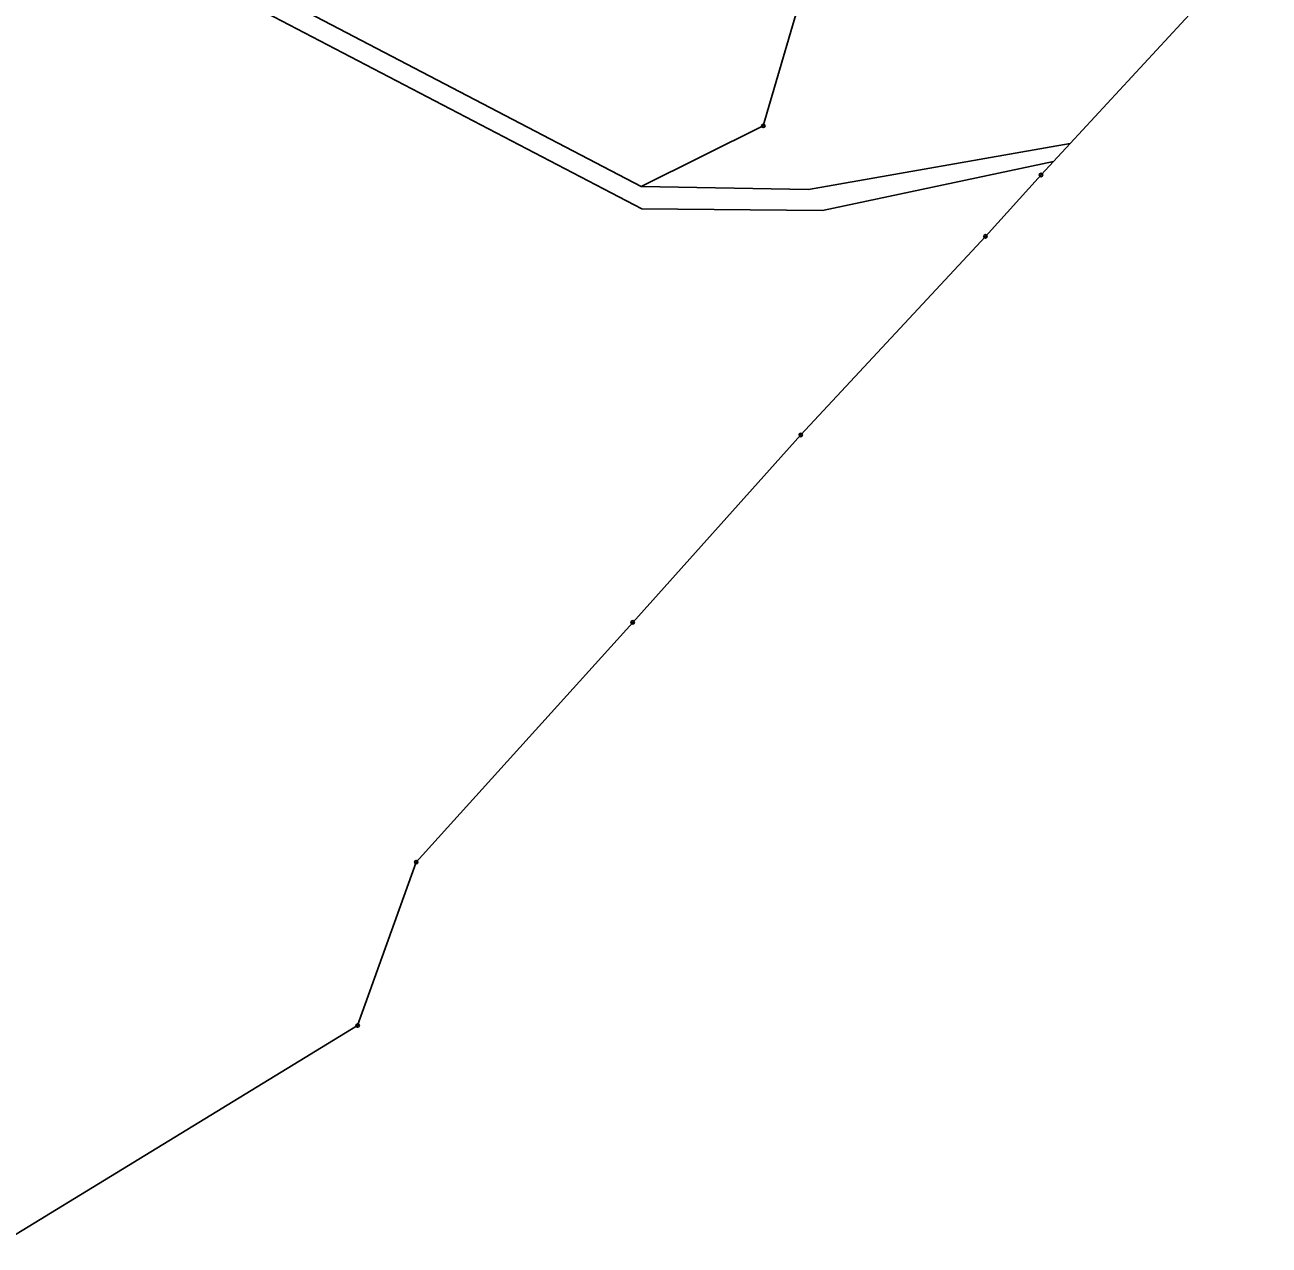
# Model space of a CAD drawing. Extents: x -791032 to -787751, y -1106872 to -1104403.
# Drawn here: x -788378.3 to -788016.4, y -1106166 to -1105811.1 of the extents above; entities that cross this region are included whole.
import ezdxf

# ---------------------------------------------------------------- set-up
doc = ezdxf.new("R2010")
doc.units = 0
for name, color, linetype in [('Vrstva 1', 7, 'Continuous'), ('Vrstva 28', 7, 'Continuous'), ('Vrstva 3', 7, 'Continuous')]:
    doc.layers.add(name, color=color, linetype=linetype)

msp = doc.modelspace()

# ---------------------------------------------------------------- linework, layer by layer
at = {"layer": 'Vrstva 1'}
for p, q in [((-788373.29, -1105773.56), (-788198.88, -1105864.62)), ((-788163.52, -1105840.52), (-788152.86, -1105804.12)), ((-788295.85, -1105807.63), (-788199.09, -1105858.09)), ((-788199.09, -1105858.09), (-788163.52, -1105840.52)), ((-788150.4, -1105859.02), (-788074.27, -1105845.63)), ((-788146.35, -1105865.09), (-788079.14, -1105850.89)), ((-788199.09, -1105858.09), (-788150.4, -1105859.02)), ((-788198.88, -1105864.62), (-788146.35, -1105865.09))]:
    msp.add_line(p, q, dxfattribs=at)
at = {"layer": 'Vrstva 28'}
for centre, radius in [((-788163.52, -1105840.52), 0.5), ((-788163.52, -1105840.52), 0.01), ((-788082.74, -1105854.78), 0.5), ((-788082.74, -1105854.78), 0.5), ((-788082.74, -1105854.78), 0.01), ((-788082.74, -1105854.78), 0.01), ((-788098.9, -1105872.64), 0.5), ((-788098.9, -1105872.64), 0.5), ((-788098.9, -1105872.64), 0.01), ((-788098.9, -1105872.64), 0.01), ((-788152.63, -1105930.4), 0.5), ((-788152.63, -1105930.4), 0.5), ((-788152.63, -1105930.4), 0.01), ((-788152.63, -1105930.4), 0.01), ((-788201.52, -1105984.9), 0.5), ((-788201.52, -1105984.9), 0.5), ((-788201.52, -1105984.9), 0.01), ((-788201.52, -1105984.9), 0.01), ((-788264.48, -1106054.67), 0.5), ((-788264.48, -1106054.67), 0.5), ((-788264.48, -1106054.67), 0.01), ((-788264.48, -1106054.67), 0.01), ((-788281.53, -1106102.18), 0.5), ((-788281.53, -1106102.18), 0.5), ((-788281.53, -1106102.18), 0.01), ((-788281.53, -1106102.18), 0.01)]:
    msp.add_circle(centre, radius, dxfattribs=at)
at = {"layer": 'Vrstva 3'}
for p, q in [((-788074.27, -1105845.63), (-788016.38, -1105783.06)), ((-788079.14, -1105850.89), (-788074.27, -1105845.63)), ((-788082.74, -1105854.78), (-788079.14, -1105850.89)), ((-788098.9, -1105872.64), (-788082.74, -1105854.78)), ((-788152.63, -1105930.4), (-788098.9, -1105872.64)), ((-788201.52, -1105984.9), (-788152.63, -1105930.4)), ((-788264.48, -1106054.67), (-788201.52, -1105984.9)), ((-788281.53, -1106102.18), (-788264.48, -1106054.67)), ((-788386.23, -1106166.04), (-788281.53, -1106102.18))]:
    msp.add_line(p, q, dxfattribs=at)

doc.saveas('drawing.dxf')
